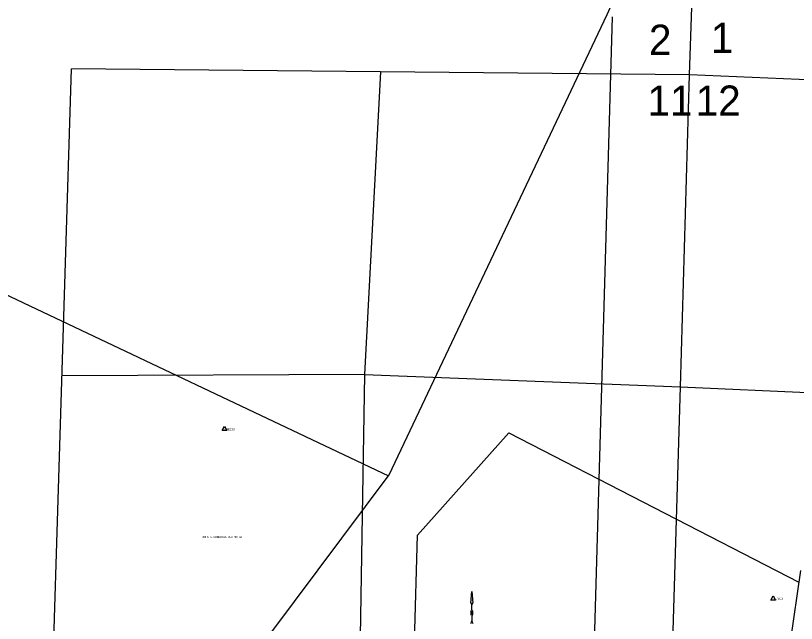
# Model space of a CAD drawing. Extents: x 7581380 to 7602708, y 543740 to 556109.
# Drawn here: x 7584134 to 7587436, y 550783 to 553355 of the extents above; entities that cross this region are included whole.
import ezdxf

# ---------------------------------------------------------------- set-up
doc = ezdxf.new("R2010")
doc.units = 0
for name, color, linetype in [('E_SURV_BNDRY_CROW', 7, 'Continuous'), ('E_SURV_BNDRY_GovDLCLine', 7, 'Continuous'), ('E_SURV_BNDRY_GovDLCLineTx', 7, 'Continuous'), ('E_SURV_BNDRY_GovQuartSectLine', 7, 'Continuous'), ('E_SURV_BNDRY_GovSectionLine', 7, 'Continuous'), ('E_SURV_BNDRY_GovSixSectLine', 7, 'Continuous'), ('E_SURV_BNDRY_GovSixSectLineTx', 7, 'Continuous'), ('E_SURV_BNDRY_Property', 7, 'Continuous'), ('E_SURV_NTW_SetNtwPt', 7, 'Continuous'), ('E_SURV_NTW_SetNtwPtTx', 7, 'Continuous'), ('P_ODOT_PLAN_General', 7, 'Continuous')]:
    doc.layers.add(name, color=color, linetype=linetype)

msp = doc.modelspace()

# ---------------------------------------------------------------- linework, layer by layer
at = {"layer": 'E_SURV_BNDRY_CROW'}
msp.add_line((7587454.1, 551007.6), (7587384.3, 550524.2), dxfattribs=at)
at = {"layer": 'E_SURV_BNDRY_GovDLCLine'}
for p, q in [((7586657.6, 553350), (7586388.7, 544071.4)), ((7582488.3, 552936.6), (7585711.2, 551407))]:
    msp.add_line(p, q, dxfattribs=at)
msp.add_lwpolyline([(7584609.4, 549932.2), (7585714.2, 551411.1), (7586636.4, 553359.8), (7587885.8, 556107.1)], dxfattribs=at)
at = {"layer": 'E_SURV_BNDRY_GovQuartSectLine'}
msp.add_lwpolyline([(7584194.8, 547901.2), (7584290.6, 550532.3), (7584370.4, 553129.7)], dxfattribs=at)
msp.add_lwpolyline([(7584194.8, 547901.2), (7584290.6, 550532.3), (7584370.4, 553129.7)], dxfattribs=at)
msp.add_lwpolyline([(7584194.8, 547901.2), (7584290.6, 550532.3), (7584370.4, 553129.7)], dxfattribs=at)
at = {"layer": 'E_SURV_BNDRY_GovSectionLine'}
for p, q in [((7586984.9, 553104.6), (7587035.1, 554703.6)), ((7586984.9, 553104.6), (7584370.4, 553129.7)), ((7586946.2, 551784.2), (7586984.9, 553104.6)), ((7589634.8, 552988.8), (7586984.9, 553104.6)), ((7586906.8, 550442.7), (7586946.2, 551784.2))]:
    msp.add_line(p, q, dxfattribs=at)
at = {"layer": 'E_SURV_BNDRY_GovSixSectLine'}
for p, q in [((7585677.7, 553117.2), (7585609.7, 551836.7)), ((7585609.7, 551836.7), (7584330.5, 551831)), ((7585609.7, 551836.7), (7586946.2, 551784.2)), ((7586946.2, 551784.2), (7588277.4, 551724.3))]:
    msp.add_line(p, q, dxfattribs=at)
msp.add_lwpolyline([(7585609.7, 551836.7), (7585587.7, 550472.3)], dxfattribs=at)
at = {"layer": 'E_SURV_BNDRY_Property'}
for p, q in [((7585833.9, 551157), (7586220, 551589.9)), ((7586220, 551589.9), (7587447, 550958.1)), ((7585811.3, 550377.7), (7585833.9, 551157))]:
    msp.add_line(p, q, dxfattribs=at)
at = {"layer": 'E_SURV_NTW_SetNtwPt'}
for p, q in [((7585008.1, 551599.3), (7585018.1, 551616.6)), ((7585018.1, 551616.6), (7585028.1, 551599.3)), ((7585028.1, 551599.3), (7585008.1, 551599.3)), ((7585018.1, 551605.1), (7585018.1, 551605.1)), ((7587328.5, 550881.9), (7587338.5, 550899.2)), ((7587348.5, 550881.9), (7587328.5, 550881.9)), ((7587338.5, 550899.2), (7587348.5, 550881.9)), ((7587338.5, 550887.6), (7587338.5, 550887.6))]:
    msp.add_line(p, q, dxfattribs=at)
at = {"layer": 'P_ODOT_PLAN_General'}
for p, q in [((7586059.3, 550869.1), (7586063.8, 550918.2)), ((7586063.8, 550918.2), (7586068.3, 550869.1)), ((7586063.8, 550839.1), (7586063.8, 550862)), ((7586063.7, 550817), (7586063.7, 550794.2)), ((7586063.7, 550794.2), (7586063.7, 550794.2))]:
    msp.add_line(p, q, dxfattribs=at)
msp.add_lwpolyline([(7586059.2, 550836.9), (7586059.2, 550819.3), (7586060.7, 550819.3), (7586060.7, 550833.6), (7586060.8, 550833.2), (7586060.9, 550832.9), (7586061, 550832.6), (7586061.1, 550832.2), (7586066.6, 550819.3), (7586068.4, 550819.3), (7586068.4, 550836.9), (7586066.9, 550836.9), (7586066.9, 550822.6), (7586066.7, 550823), (7586066.6, 550823.4), (7586066.5, 550823.7), (7586066.3, 550824.1), (7586060.9, 550836.9)], close=True, dxfattribs=at)
for centre, start, end in [((7586044.5, 550795.5), 320.1617, 356.0048), ((7586082.9, 550795.5), 183.9952, 219.8383)]:
    msp.add_arc(centre, 19.3, start, end, dxfattribs=at)
for centre, major_axis, start_param, end_param in [((7586060.7, 550861.4), (1.4, -7.7), 1.570797, 3.143961), ((7586066.8, 550861.4), (1.4, 7.7), 6.280763, 7.853981)]:
    msp.add_ellipse(centre, major_axis=major_axis, ratio=0.396662, start_param=start_param, end_param=end_param, dxfattribs=at)

# ---------------------------------------------------------------- texts
at = {"layer": 'E_SURV_BNDRY_GovDLCLineTx'}
msp.add_text('JOHN B. AUBICHON DLC NO. 62', height=8, rotation=359.9999, dxfattribs=at).set_placement((7584923.2, 551144.4))
at = {"layer": 'E_SURV_BNDRY_GovSixSectLineTx'}
for s, p in [('2', (7586812.8, 553188.3)), ('1', (7587074.3, 553196.4)), ('12', (7587010.5, 552930.8)), ('11', (7586806.6, 552930.8))]:
    msp.add_text(s, height=128, rotation=360, dxfattribs=at).set_placement(p)
at = {"layer": 'E_SURV_NTW_SetNtwPtTx'}
for s, p in [('8213', (7585030.1, 551600.1)), ('7013', (7587350.5, 550882.6))]:
    msp.add_text(s, height=10, dxfattribs=at).set_placement(p)

doc.saveas('drawing.dxf')
